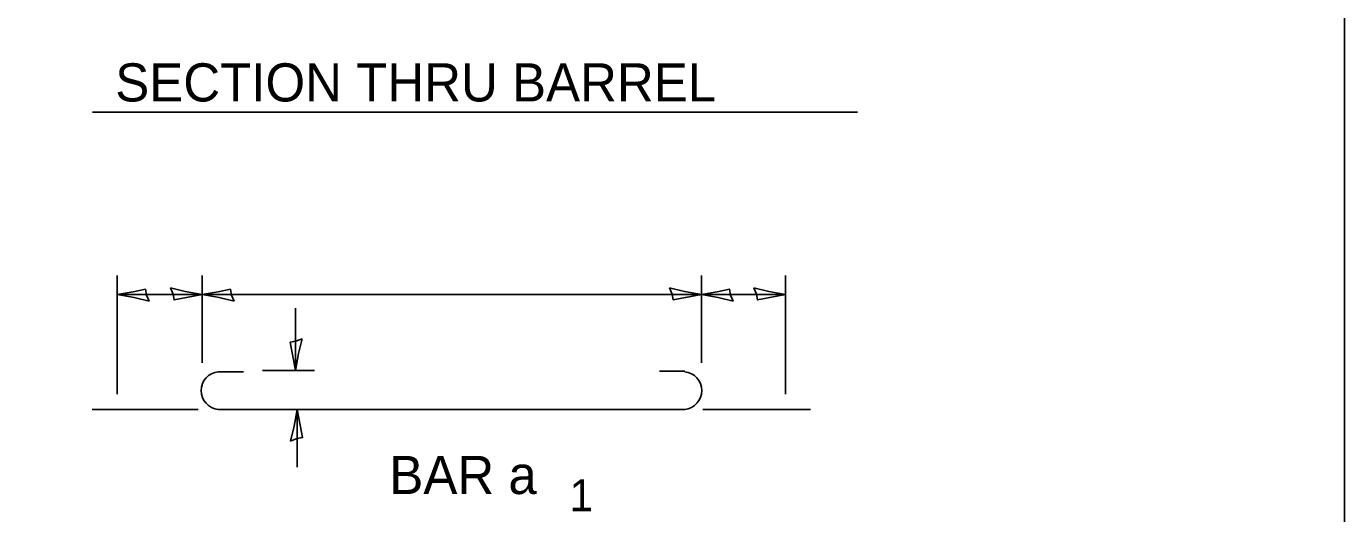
# Model space of a CAD drawing. Extents: x 2133490 to 2172050, y 2138301 to 2145980.
# Drawn here: x 2161410.5 to 2161825.1, y 2145216.8 to 2145370.2 of the extents above; entities that cross this region are included whole.
import ezdxf

# ---------------------------------------------------------------- set-up
doc = ezdxf.new("R2010")
doc.units = 0
for name, color, linetype in [('Level 40', 7, 'Continuous'), ('Level 63', 7, 'Continuous'), ('ROW_PR_Notes', 7, 'Continuous'), ('Sheets_50 Reference Boundary', 7, 'Continuous'), ('Sheets_General Details', 7, 'Continuous')]:
    doc.layers.add(name, color=color, linetype=linetype)

msp = doc.modelspace()

# ---------------------------------------------------------------- linework, layer by layer
at = {"layer": 'Level 40'}
for p, q in [((2161431.23, 2145249.65), (2161464.55, 2145249.65)), ((2161623.29, 2145249.65), (2161657.17, 2145249.65))]:
    msp.add_line(p, q, dxfattribs=at)
at = {"layer": 'Level 63'}
for points in [[(2161449.09, 2145283.67), (2161448.27, 2145285.59), (2161447.96, 2145287.43), (2161444.09, 2145286.63), (2161439.09, 2145285.76), (2161444.42, 2145284.79)], [(2161455.81, 2145287.85), (2161456.62, 2145285.93), (2161456.94, 2145284.09), (2161460.81, 2145284.89), (2161465.81, 2145285.76), (2161460.47, 2145286.73)], [(2161475.8, 2145283.67), (2161474.99, 2145285.59), (2161474.68, 2145287.43), (2161470.81, 2145286.63), (2161465.81, 2145285.76), (2161471.14, 2145284.79)], [(2161612.8, 2145287.85), (2161613.62, 2145285.93), (2161613.93, 2145284.09), (2161617.8, 2145284.89), (2161622.8, 2145285.76), (2161617.47, 2145286.73)], [(2161632.8, 2145283.67), (2161631.98, 2145285.59), (2161631.67, 2145287.43), (2161627.8, 2145286.63), (2161622.8, 2145285.76), (2161628.13, 2145284.79)], [(2161639.31, 2145287.85), (2161640.12, 2145285.93), (2161640.44, 2145284.09), (2161644.31, 2145284.89), (2161649.31, 2145285.76), (2161643.97, 2145286.73)], [(2161497.2, 2145271.87), (2161495.28, 2145271.06), (2161493.44, 2145270.74), (2161494.24, 2145266.87), (2161495.11, 2145261.87), (2161496.08, 2145267.21)], [(2161493.61, 2145239.65), (2161495.53, 2145240.46), (2161497.37, 2145240.78), (2161496.57, 2145244.65), (2161495.7, 2145249.65), (2161494.73, 2145244.31)]]:
    msp.add_lwpolyline(points, close=True, dxfattribs=at)
at = {"layer": 'ROW_PR_Notes'}
for p, q in [((2161431.32, 2145343.14), (2161671.93, 2145343.14)), ((2161439.09, 2145254.38), (2161439.09, 2145291.76)), ((2161465.81, 2145264.3), (2161465.81, 2145291.76)), ((2161622.8, 2145264.3), (2161622.8, 2145291.76)), ((2161649.31, 2145254.38), (2161649.31, 2145291.76)), ((2161465.81, 2145285.76), (2161439.09, 2145285.76)), ((2161622.8, 2145285.76), (2161465.81, 2145285.76)), ((2161649.31, 2145285.76), (2161622.8, 2145285.76)), ((2161495.11, 2145261.87), (2161495.11, 2145281.44)), ((2161470.83, 2145261.48), (2161478.74, 2145261.48)), ((2161484.79, 2145261.87), (2161501.11, 2145261.87)), ((2161609.68, 2145261.67), (2161617.59, 2145261.67)), ((2161470.83, 2145249.65), (2161617.56, 2145249.65)), ((2161495.7, 2145231.51), (2161495.7, 2145249.65))]:
    msp.add_line(p, q, dxfattribs=at)
for centre, start, end in [((2161471.42, 2145255.56), 95.6969, 264.3031), ((2161616.98, 2145255.56), 275.6969, 84.3031)]:
    msp.add_arc(centre, 5.95, start, end, dxfattribs=at)
at = {"layer": 'Sheets_50 Reference Boundary'}
msp.add_lwpolyline([(2160250.12, 2145649.45), (2161825.12, 2145649.45), (2161825.12, 2144649.46), (2160250.12, 2144649.46)], close=True, dxfattribs=at)
at = {"layer": 'Sheets_General Details'}
msp.add_lwpolyline([(2160250.12, 2145649.46), (2161825.12, 2145649.46), (2161825.12, 2144599.46), (2160250.12, 2144599.46)], close=True, dxfattribs=at)

# ---------------------------------------------------------------- texts
at = {"layer": 'Level 63'}
for s, height, p in [('SECTION THRU BARREL', 12, (2161438.44, 2145346.52)), ('BAR a', 12, (2161524.65, 2145223.01)), ('1', 10, (2161581.35, 2145217.61))]:
    msp.add_text(s, height=height, dxfattribs=at).set_placement(p)

doc.saveas('drawing.dxf')
